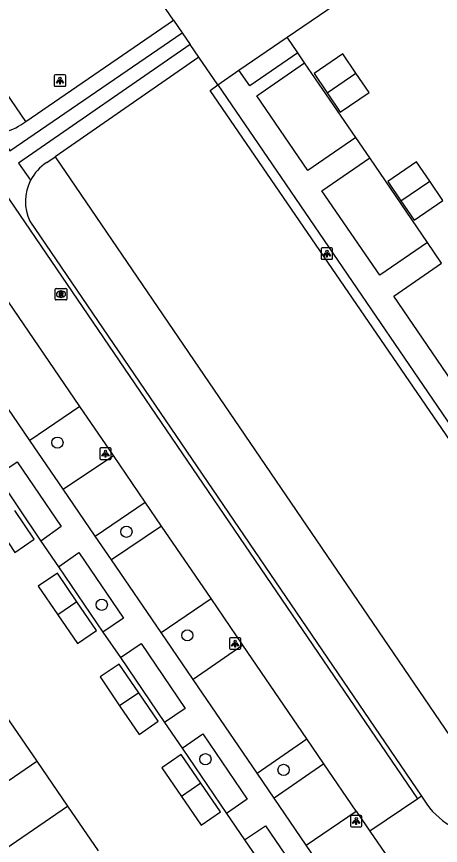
# Model space of a CAD drawing. Extents: x 155275 to 156263, y 382654 to 383635.
# Drawn here: x 155531.5 to 155568.4, y 382992.2 to 383064.4 of the extents above; entities that cross this region are included whole.
import ezdxf

# ---------------------------------------------------------------- set-up
doc = ezdxf.new("R2010")
doc.units = 0
for name, color, linetype in [('IMGEO_Boom', 7, 'Continuous'), ('IMGEO_Groenvoorziening', 7, 'Continuous'), ('IMGEO_Haag', 7, 'Continuous'), ('IMGEO_Lichtpunt', 7, 'Continuous'), ('IMGEO_Pand', 7, 'Continuous'), ('IMGEO_Parkeervlak_halfverhard', 7, 'Continuous'), ('IMGEO_Rijbaan_lokaal_gesloten', 7, 'Continuous'), ('IMGEO_Rijbaan_lokaal_halfverhard', 7, 'Continuous'), ('IMGEO_Rijbaan_lokaal_open', 7, 'Continuous'), ('IMGEO_Rioolput', 7, 'Continuous'), ('IMGEO_Voetpad_open', 7, 'Continuous')]:
    doc.layers.add(name, color=color, linetype=linetype)

msp = doc.modelspace()

# ---------------------------------------------------------------- linework, layer by layer
at = {"layer": 'IMGEO_Boom'}
for centre in [(155535.021, 383027.289), (155541.038, 383019.512), (155538.891, 383013.145), (155546.347, 383010.479), (155547.928, 382999.68), (155554.74, 382998.746)]:
    msp.add_circle(centre, 0.489, dxfattribs=at)
at = {"layer": 'IMGEO_Groenvoorziening'}
for points in [[(155532.26, 383055.303), (155462.233, 383157.915)], [(155555.984, 383061.279), (155555.066, 383062.661)], [(155561.036, 383053.912), (155556.569, 383060.398)], [(155534.827, 383052.227), (155572.384, 382997.088)], [(155567.283, 383044.749), (155562.266, 383052.112)], [(155529.705, 383024.413), (155533.583, 383018.687)], [(155535.116, 383016.465), (155538.976, 383010.755)], [(155540.515, 383008.556), (155544.354, 383002.887)], [(155545.891, 383000.641), (155549.762, 382994.954)], [(155551.328, 382992.653), (155555.192, 382987.018)]]:
    msp.add_lwpolyline(points, dxfattribs=at)
at = {"layer": 'IMGEO_Haag'}
msp.add_lwpolyline([(155582.03, 383008.831), (155548.342, 383058.003), (155549, 383058.499)], dxfattribs=at)
at = {"layer": 'IMGEO_Lichtpunt'}
for p, q in [((155534.745, 383059.265), (155534.745, 383058.458)), ((155534.745, 383059.265), (155534.745, 383058.458)), ((155535.647, 383059.36), (155534.839, 383059.36)), ((155535.647, 383059.36), (155534.839, 383059.36)), ((155535.741, 383058.458), (155535.741, 383059.265)), ((155535.741, 383058.458), (155535.741, 383059.265)), ((155534.839, 383058.364), (155535.647, 383058.364)), ((155534.839, 383058.364), (155535.647, 383058.364)), ((155558.021, 383044.176), (155558.021, 383043.369)), ((155558.021, 383044.176), (155558.021, 383043.369)), ((155558.923, 383044.271), (155558.115, 383044.271)), ((155558.923, 383044.271), (155558.115, 383044.271)), ((155559.017, 383043.369), (155559.017, 383044.176)), ((155559.017, 383043.369), (155559.017, 383044.176)), ((155558.115, 383043.275), (155558.923, 383043.275)), ((155558.115, 383043.275), (155558.923, 383043.275)), ((155538.714, 383026.729), (155538.714, 383025.922)), ((155538.714, 383026.729), (155538.714, 383025.922)), ((155539.616, 383026.824), (155538.808, 383026.824)), ((155539.616, 383026.824), (155538.808, 383026.824)), ((155539.71, 383025.922), (155539.71, 383026.729)), ((155539.71, 383025.922), (155539.71, 383026.729)), ((155538.808, 383025.828), (155539.616, 383025.828)), ((155538.808, 383025.828), (155539.616, 383025.828)), ((155550.023, 383010.168), (155550.023, 383009.361)), ((155550.023, 383010.168), (155550.023, 383009.361)), ((155550.925, 383010.263), (155550.117, 383010.263)), ((155550.925, 383010.263), (155550.117, 383010.263)), ((155551.019, 383009.361), (155551.019, 383010.168)), ((155551.019, 383009.361), (155551.019, 383010.168)), ((155550.117, 383009.267), (155550.925, 383009.267)), ((155550.117, 383009.267), (155550.925, 383009.267)), ((155560.577, 382994.685), (155560.577, 382993.878)), ((155560.577, 382994.685), (155560.577, 382993.878)), ((155561.479, 382994.78), (155560.671, 382994.78)), ((155561.479, 382994.78), (155560.671, 382994.78)), ((155561.573, 382993.878), (155561.573, 382994.685)), ((155561.573, 382993.878), (155561.573, 382994.685)), ((155560.671, 382993.784), (155561.479, 382993.784)), ((155560.671, 382993.784), (155561.479, 382993.784))]:
    msp.add_line(p, q, dxfattribs=at)
for points in [[(155535.119, 383058.929), (155535.158, 383058.901), (155534.97, 383058.639), (155534.932, 383058.666), (155535.119, 383058.929)], [(155535.221, 383058.881), (155535.268, 383058.881), (155535.268, 383058.559), (155535.221, 383058.559), (155535.221, 383058.881)], [(155535.331, 383058.901), (155535.369, 383058.928), (155535.556, 383058.666), (155535.517, 383058.638), (155535.331, 383058.901)], [(155558.395, 383043.84), (155558.434, 383043.812), (155558.246, 383043.55), (155558.208, 383043.577), (155558.395, 383043.84)], [(155558.497, 383043.792), (155558.544, 383043.792), (155558.544, 383043.47), (155558.497, 383043.47), (155558.497, 383043.792)], [(155558.607, 383043.812), (155558.645, 383043.839), (155558.832, 383043.577), (155558.793, 383043.549), (155558.607, 383043.812)], [(155539.088, 383026.393), (155539.127, 383026.365), (155538.939, 383026.103), (155538.901, 383026.13), (155539.088, 383026.393)], [(155539.19, 383026.345), (155539.237, 383026.345), (155539.237, 383026.023), (155539.19, 383026.023), (155539.19, 383026.345)], [(155539.3, 383026.365), (155539.338, 383026.392), (155539.525, 383026.13), (155539.486, 383026.102), (155539.3, 383026.365)], [(155550.397, 383009.832), (155550.436, 383009.804), (155550.248, 383009.542), (155550.21, 383009.569), (155550.397, 383009.832)], [(155550.499, 383009.784), (155550.546, 383009.784), (155550.546, 383009.462), (155550.499, 383009.462), (155550.499, 383009.784)], [(155550.609, 383009.804), (155550.647, 383009.831), (155550.834, 383009.569), (155550.795, 383009.541), (155550.609, 383009.804)], [(155560.951, 382994.349), (155560.99, 382994.321), (155560.802, 382994.059), (155560.764, 382994.086), (155560.951, 382994.349)], [(155561.053, 382994.301), (155561.1, 382994.301), (155561.1, 382993.979), (155561.053, 382993.979), (155561.053, 382994.301)], [(155561.163, 382994.321), (155561.201, 382994.348), (155561.388, 382994.086), (155561.349, 382994.058), (155561.163, 382994.321)]]:
    msp.add_lwpolyline(points, dxfattribs=at)
for centre in [(155535.244, 383059.063), (155558.52, 383043.974), (155539.213, 383026.527), (155550.522, 383009.966), (155561.076, 382994.483)]:
    msp.add_circle(centre, 0.0994, dxfattribs=at)
for centre, start, end in [((155534.839, 383059.265), 90, 180), ((155534.839, 383059.265), 90, 180), ((155535.647, 383059.265), 0, 90), ((155535.647, 383059.265), 0, 90), ((155534.839, 383058.458), 180, 270), ((155534.839, 383058.458), 180, 270), ((155535.647, 383058.458), 270, 0), ((155535.647, 383058.458), 270, 360), ((155558.115, 383044.176), 90, 180), ((155558.115, 383044.176), 90, 180), ((155558.923, 383044.176), 0, 90), ((155558.923, 383044.176), 0, 90), ((155558.115, 383043.369), 180, 270), ((155558.115, 383043.369), 180, 270), ((155558.923, 383043.369), 270, 0), ((155558.923, 383043.369), 270, 360), ((155538.808, 383026.729), 90, 180), ((155538.808, 383026.729), 90, 180), ((155539.616, 383026.729), 0, 90), ((155539.616, 383026.729), 0, 90), ((155538.808, 383025.922), 180, 270), ((155538.808, 383025.922), 180, 270), ((155539.616, 383025.922), 270, 0), ((155539.616, 383025.922), 270, 360), ((155550.117, 383010.168), 90, 180), ((155550.117, 383010.168), 90, 180), ((155550.925, 383010.168), 0, 90), ((155550.925, 383010.168), 0, 90), ((155550.117, 383009.361), 180, 270), ((155550.117, 383009.361), 180, 270), ((155550.925, 383009.361), 270, 0), ((155550.925, 383009.361), 270, 360), ((155560.671, 382994.685), 90, 180), ((155560.671, 382994.685), 90, 180), ((155561.479, 382994.685), 0, 90), ((155561.479, 382994.685), 0, 90), ((155560.671, 382993.878), 180, 270), ((155560.671, 382993.878), 180, 270), ((155561.479, 382993.878), 270, 0), ((155561.479, 382993.878), 270, 360)]:
    msp.add_arc(centre, 0.0946, start, end, dxfattribs=at)
at = {"layer": 'IMGEO_Pand'}
for points in [[(155561.053, 383059.511), (155559.909, 383061.194), (155557.402, 383059.481), (155558.541, 383057.804)], [(155558.541, 383057.804), (155561.053, 383059.511)], [(155558.541, 383057.804), (155559.687, 383056.116), (155562.197, 383057.828), (155561.053, 383059.511)], [(155567.489, 383050.097), (155566.335, 383051.791), (155563.826, 383050.076), (155564.972, 383048.388)], [(155564.972, 383048.388), (155567.489, 383050.097)], [(155564.972, 383048.388), (155566.118, 383046.7), (155568.632, 383048.418), (155567.489, 383050.097)], [(155529.617, 383020.227), (155531.319, 383017.717), (155532.993, 383018.871), (155531.297, 383021.366)], [(155536.726, 383013.412), (155535.025, 383015.915), (155533.341, 383014.773), (155535.05, 383012.269)], [(155536.726, 383013.412), (155535.05, 383012.269)], [(155535.05, 383012.269), (155536.759, 383009.764), (155538.429, 383010.906), (155536.726, 383013.412)], [(155542.121, 383005.477), (155540.418, 383007.974), (155538.747, 383006.848), (155540.446, 383004.342)], [(155542.121, 383005.477), (155540.446, 383004.342)], [(155540.446, 383004.342), (155542.145, 383001.836), (155543.812, 383002.998), (155542.121, 383005.477)], [(155530.553, 383003.41), (155533.224, 382999.498)], [(155547.525, 382997.574), (155545.81, 383000.085), (155544.137, 382998.937), (155545.841, 382996.43)], [(155525.774, 382994.41), (155533.224, 382999.498)], [(155533.224, 382999.498), (155535.896, 382995.587)], [(155547.525, 382997.574), (155545.841, 382996.43)], [(155545.841, 382996.43), (155547.544, 382993.923), (155549.23, 382995.077), (155547.525, 382997.574)], [(155528.445, 382990.499), (155535.896, 382995.587)], [(155535.896, 382995.587), (155538.567, 382991.675)]]:
    msp.add_lwpolyline(points, dxfattribs=at)
at = {"layer": 'IMGEO_Parkeervlak_halfverhard'}
for points in [[(155536.982, 383030.447), (155532.625, 383027.467)], [(155535.525, 383023.22), (155539.899, 383026.172)], [(155538.314, 383019.134), (155542.675, 383022.106)], [(155544.11, 383020.003), (155539.732, 383017.057)], [(155544.055, 383010.726), (155548.423, 383013.685)], [(155551.19, 383009.63), (155546.845, 383006.639)], [(155552.434, 382998.454), (155556.778, 383001.445)], [(155558.256, 382999.278), (155553.927, 382996.267)], [(155556.72, 382992.177), (155561.072, 382995.153)]]:
    msp.add_lwpolyline(points, dxfattribs=at)
at = {"layer": 'IMGEO_Rijbaan_lokaal_gesloten'}
for points in [[(155566.438, 382996.221), (155519.413, 383065.239)], [(155536.982, 383030.447), (155530.325, 383040.2), (155528.615, 383042.705)], [(155539.899, 383026.172), (155536.982, 383030.447)], [(155542.675, 383022.106), (155539.899, 383026.172)], [(155544.11, 383020.003), (155542.675, 383022.106)], [(155548.423, 383013.685), (155544.11, 383020.003)], [(155551.19, 383009.63), (155548.423, 383013.685)], [(155556.778, 383001.445), (155551.19, 383009.63)], [(155558.256, 382999.278), (155556.778, 383001.445)], [(155561.072, 382995.153), (155558.256, 382999.278)], [(155561.072, 382995.153), (155562.266, 382993.404)]]:
    msp.add_lwpolyline(points, dxfattribs=at)
at = {"layer": 'IMGEO_Rijbaan_lokaal_halfverhard'}
for points in [[(155555.066, 383062.661), (155566.893, 383070.738)], [(155545.152, 383064.126), (155544.457, 383065.142)], [(155532.26, 383055.303), (155545.152, 383064.126)], [(155545.152, 383064.126), (155545.908, 383063.02)], [(155550.849, 383059.781), (155555.066, 383062.661)], [(155547.359, 383060.899), (155546.602, 383062.006)], [(155547.359, 383060.899), (155534.827, 383052.227)], [(155549, 383058.499), (155547.359, 383060.899)], [(155549, 383058.499), (155550.849, 383059.781)], [(155531.844, 383055.018), (155532.26, 383055.303)], [(155534.093, 383051.719), (155534.827, 383052.227)]]:
    msp.add_lwpolyline(points, dxfattribs=at)
for centre, radius, start, end in [((155529.452, 383058.558), 4.272, 275.46616, 304.0498), ((155536.274, 383048.311), 4.046, 122.61486, 152.70935)]:
    msp.add_arc(centre, radius, start, end, dxfattribs=at)
at = {"layer": 'IMGEO_Rijbaan_lokaal_open'}
for points in [[(155529.859, 383054.305), (155530.876, 383052.74), (155545.908, 383063.02)], [(155545.908, 383063.02), (155546.602, 383062.006)], [(155546.602, 383062.006), (155531.62, 383051.652), (155532.678, 383050.166)], [(155532.602, 383046.611), (155566.772, 382996.446)], [(155566.772, 382996.446), (155566.438, 382996.221)], [(155566.772, 382996.446), (155567.246, 382995.751)], [(155566.438, 382996.221), (155562.266, 382993.404)], [(155562.266, 382993.404), (155565.506, 382988.657)]]:
    msp.add_lwpolyline(points, dxfattribs=at)
for centre, radius, start, end in [((155536.275, 383048.311), 4.047, 152.71669, 204.8339), ((155572.107, 382999.067), 5.884, 214.30255, 245.07603)]:
    msp.add_arc(centre, radius, start, end, dxfattribs=at)
at = {"layer": 'IMGEO_Rioolput'}
for p, q in [((155534.832, 383039.808), (155534.832, 383040.66)), ((155534.907, 383040.734), (155535.759, 383040.734)), ((155535.32, 383040.514), (155535.345, 383040.514)), ((155535.833, 383040.66), (155535.833, 383039.808)), ((155535.759, 383039.734), (155534.907, 383039.734)), ((155535.343, 383039.954), (155535.318, 383039.954))]:
    msp.add_line(p, q, dxfattribs=at)
for points in [[(155534.832, 383039.808), (155534.832, 383040.66)], [(155534.907, 383040.734), (155535.759, 383040.734)], [(155535.421, 383040.432), (155535.169, 383040.434), (155535.169, 383040.034)], [(155535.833, 383040.66), (155535.833, 383039.808)], [(155535.759, 383039.734), (155534.907, 383039.734)], [(155535.169, 383040.034), (155535.293, 383040.034), (155535.293, 383040.196), (155535.304, 383040.196)], [(155535.347, 383040.353), (155535.293, 383040.353), (155535.293, 383040.272)], [(155535.293, 383040.272), (155535.345, 383040.272)], [(155535.351, 383040.167), (155535.422, 383040.034), (155535.562, 383040.034), (155535.497, 383040.16)]]:
    msp.add_lwpolyline(points, dxfattribs=at)
for centre, radius, start, end in [((155534.909, 383040.658), 0.0765, 91.55205, 178.44795), ((155534.909, 383040.658), 0.0765, 91.55205, 178.44795), ((155535.42, 383040.322), 0.109, 350.36119, 89.41601), ((155535.757, 383040.658), 0.0765, 1.55205, 88.44795), ((155535.757, 383040.658), 0.0765, 1.55205, 88.44795), ((155534.909, 383039.81), 0.0765, 181.55205, 268.44795), ((155534.909, 383039.81), 0.0765, 181.55205, 268.44795), ((155535.303, 383040.143), 0.0533, 26.02933, 88.69889), ((155535.329, 383040.461), 0.19, 274.7715, 282.96867), ((155535.353, 383040.257), 0.0964, 77.00612, 93.18647), ((155535.367, 383040.314), 0.0378, 276.66336, 79.67722), ((155535.418, 383040.322), 0.112, 277.58423, 350.98172), ((155535.402, 383040.107), 0.108, 29.51342, 73.79051), ((155535.757, 383039.81), 0.0765, 271.55205, 358.44795), ((155535.757, 383039.81), 0.0765, 271.55205, 358.44795)]:
    msp.add_arc(centre, radius, start, end, dxfattribs=at)
for centre, major_axis, ratio, start_param, end_param in [((155535.319, 383040.234), (-0.387, 0.002), 0.722429, 4.712389, 7.853982), ((155535.344, 383040.234), (-0.39, 0.002), 0.717154, 1.570796, 4.712389)]:
    msp.add_ellipse(centre, major_axis=major_axis, ratio=ratio, start_param=start_param, end_param=end_param, dxfattribs=at)
at = {"layer": 'IMGEO_Voetpad_open'}
for points in [[(155555.984, 383061.279), (155551.791, 383058.41), (155550.849, 383059.781)], [(155556.569, 383060.398), (155555.984, 383061.279)], [(155561.036, 383053.912), (155556.845, 383051.034), (155552.407, 383057.532), (155556.569, 383060.398)], [(155549, 383058.499), (155554.541, 383050.398), (155581.361, 383011.113), (155582.526, 383009.435)], [(155562.266, 383052.112), (155561.036, 383053.912)], [(155567.283, 383044.749), (155563.128, 383041.88), (155558.082, 383049.26), (155562.266, 383052.112)], [(155568.506, 383042.931), (155567.283, 383044.749)], [(155573.578, 383035.488), (155569.424, 383032.645), (155564.349, 383040.067), (155568.506, 383042.931)], [(155532.625, 383027.467), (155526.283, 383036.755), (155524.258, 383039.723)], [(155535.525, 383023.22), (155532.625, 383027.467)], [(155529.705, 383024.413), (155531.519, 383025.61), (155535.347, 383019.96), (155533.583, 383018.687)], [(155538.314, 383019.134), (155535.525, 383023.22)], [(155539.732, 383017.057), (155538.314, 383019.134)], [(155533.583, 383018.687), (155535.116, 383016.465)], [(155535.116, 383016.465), (155536.881, 383017.705), (155540.782, 383011.992), (155538.976, 383010.755)], [(155544.055, 383010.726), (155539.732, 383017.057)], [(155538.976, 383010.755), (155540.515, 383008.556)], [(155546.845, 383006.639), (155544.055, 383010.726)], [(155540.515, 383008.556), (155542.332, 383009.765), (155546.171, 383004.095), (155544.354, 383002.887)], [(155552.434, 382998.454), (155546.845, 383006.639)], [(155544.354, 383002.887), (155545.891, 383000.641)], [(155545.891, 383000.641), (155547.712, 383001.88), (155551.561, 382996.195), (155549.762, 382994.954)], [(155553.927, 382996.267), (155552.434, 382998.454)], [(155556.72, 382992.177), (155553.927, 382996.267)], [(155549.762, 382994.954), (155551.328, 382992.653)], [(155551.328, 382992.653), (155553.164, 382993.881), (155556.985, 382988.277), (155555.192, 382987.018)], [(155562.024, 382984.409), (155556.72, 382992.177)]]:
    msp.add_lwpolyline(points, dxfattribs=at)

doc.saveas('drawing.dxf')
